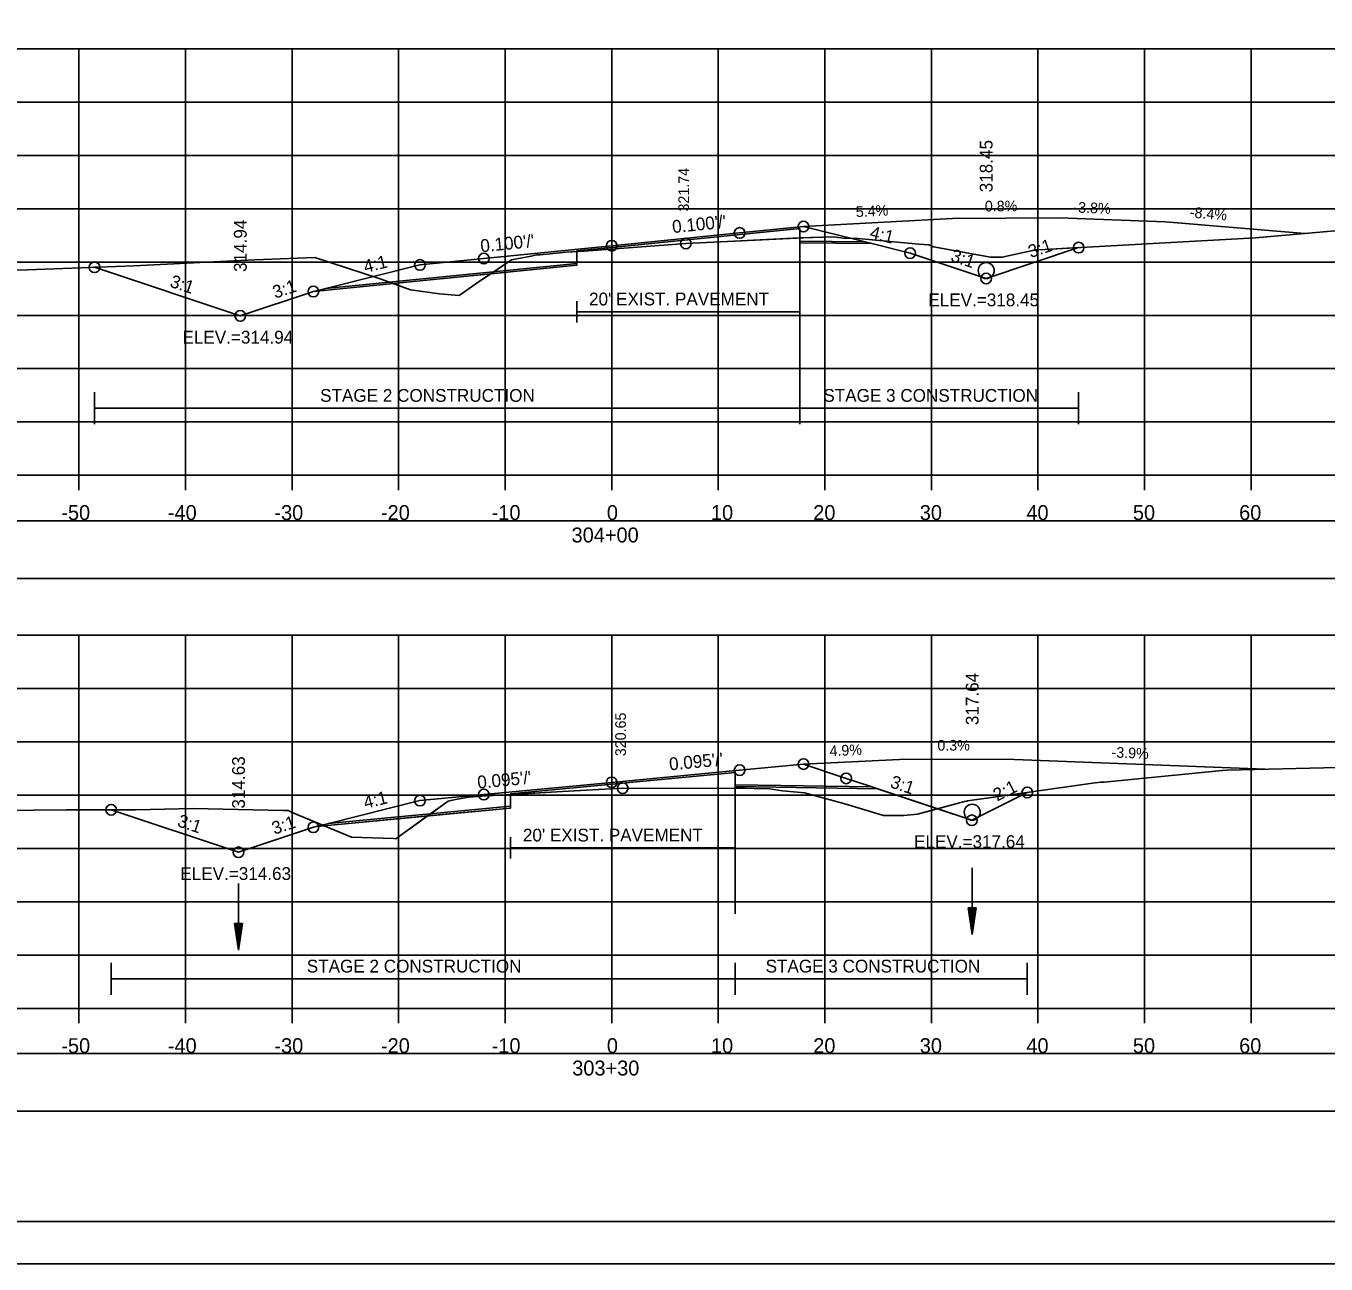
# Model space of a CAD drawing. Extents: x 1376273 to 1384221, y 378927 to 384592.
# Drawn here: x 1381303.4 to 1381425.4, y 380538.5 to 380654.6 of the extents above; entities that cross this region are included whole.
import ezdxf

# ---------------------------------------------------------------- set-up
doc = ezdxf.new("R2010")
doc.units = 0
for name, color, linetype in [('R_Alt Surface', 7, 'Continuous'), ('R_Axis', 7, 'Continuous'), ('R_Axis Annot', 7, 'Continuous'), ('R_Border', 7, 'Continuous'), ('R_Border Notes', 7, 'Continuous'), ('R_Contours', 7, 'Continuous'), ('R_Dimension', 7, 'Continuous'), ('R_Drive', 7, 'Continuous'), ('R_Exist Surface', 7, 'Continuous'), ('R_Fin Surface', 7, 'Continuous'), ('R_Grid', 7, 'Continuous'), ('R_No Plot', 7, 'Continuous'), ('R_Water', 7, 'Continuous'), ('R_Xsect Elev', 7, 'Continuous'), ('R_Xsect Slope', 7, 'Continuous'), ('T_Detection Zones', 7, 'Continuous')]:
    doc.layers.add(name, color=color, linetype=linetype)

msp = doc.modelspace()

# ---------------------------------------------------------------- linework, layer by layer
at = {"layer": 'R_Alt Surface'}
for points in [[(1381331.47, 380630), (1381355.06, 380632.36), (1381355.07, 380633.53), (1381358.35, 380633.86), (1381376, 380635.62), (1381376.01, 380634.45), (1381382.07, 380634.39)], [(1381355.07, 380628.81), (1381355.07, 380626.81)], [(1381355.07, 380627.81), (1381376, 380627.81)], [(1381376, 380628.81), (1381376, 380626.81)], [(1381331.74, 380579.82), (1381348.85, 380581.45), (1381348.86, 380582.61), (1381358.35, 380583.52), (1381369.92, 380584.62), (1381369.93, 380583.45), (1381382.76, 380583.26)], [(1381348.86, 380578.53), (1381348.86, 380576.53)], [(1381369.92, 380578.53), (1381369.92, 380576.53)], [(1381348.86, 380577.53), (1381369.92, 380577.53)]]:
    msp.add_lwpolyline(points, dxfattribs=at)
at = {"layer": 'R_Axis'}
for p, q in [((1381208.35, 380612.49), (1381508.35, 380612.49)), ((1381308.35, 380611.09), (1381308.35, 380612.49)), ((1381318.35, 380611.09), (1381318.35, 380612.49)), ((1381328.35, 380611.09), (1381328.35, 380612.49)), ((1381338.35, 380611.09), (1381338.35, 380612.49)), ((1381348.35, 380611.09), (1381348.35, 380612.49)), ((1381358.35, 380611.09), (1381358.35, 380612.49)), ((1381368.35, 380611.09), (1381368.35, 380612.49)), ((1381378.35, 380611.09), (1381378.35, 380612.49)), ((1381388.35, 380611.09), (1381388.35, 380612.49)), ((1381398.35, 380611.09), (1381398.35, 380612.49)), ((1381408.35, 380611.09), (1381408.35, 380612.49)), ((1381418.35, 380611.09), (1381418.35, 380612.49)), ((1381208.35, 380562.49), (1381508.35, 380562.49)), ((1381308.35, 380561.09), (1381308.35, 380562.49)), ((1381318.35, 380561.09), (1381318.35, 380562.49)), ((1381328.35, 380561.09), (1381328.35, 380562.49)), ((1381338.35, 380561.09), (1381338.35, 380562.49)), ((1381348.35, 380561.09), (1381348.35, 380562.49)), ((1381358.35, 380561.09), (1381358.35, 380562.49)), ((1381368.35, 380561.09), (1381368.35, 380562.49)), ((1381378.35, 380561.09), (1381378.35, 380562.49)), ((1381388.35, 380561.09), (1381388.35, 380562.49)), ((1381398.35, 380561.09), (1381398.35, 380562.49)), ((1381408.35, 380561.09), (1381408.35, 380562.49)), ((1381418.35, 380561.09), (1381418.35, 380562.49))]:
    msp.add_line(p, q, dxfattribs=at)
at = {"layer": 'R_Axis Annot'}
for points in [[(1381207.5, 380602.8), (1381509.19, 380602.8), (1381509.19, 380608.21), (1381207.5, 380608.21)], [(1381207.5, 380552.85), (1381509.19, 380552.85), (1381509.19, 380558.26), (1381207.5, 380558.26)]]:
    msp.add_lwpolyline(points, close=True, dxfattribs=at)
at = {"layer": 'R_Border'}
msp.add_line((1381516.53, 380542.49), (1381200.35, 380542.49), dxfattribs=at)
at = {"layer": 'R_Contours'}
for p, q in [((1381348.86, 380582.55), (1381353.73, 380582.83)), ((1381369.93, 380583.14), (1381369.93, 380583.29))]:
    msp.add_line(p, q, dxfattribs=at)
for points in [[(1381369.93, 380583.29), (1381369.92, 380584.62), (1381358.35, 380583.52), (1381348.86, 380582.61), (1381348.86, 380582.55)], [(1381353.73, 380582.83), (1381359.38, 380583.14), (1381363.86, 380583.12), (1381369.93, 380583.14)]]:
    msp.add_lwpolyline(points, dxfattribs=at)
at = {"layer": 'R_Dimension'}
for p, q in [((1381309.8, 380617.28), (1381309.8, 380620.28)), ((1381376, 380617.28), (1381376, 380620.28)), ((1381402.17, 380617.28), (1381402.17, 380620.28)), ((1381309.8, 380618.78), (1381402.17, 380618.78)), ((1381311.37, 380563.75), (1381311.37, 380566.75)), ((1381369.92, 380563.75), (1381369.92, 380566.75)), ((1381397.35, 380563.75), (1381397.35, 380566.75)), ((1381311.37, 380565.25), (1381397.35, 380565.25))]:
    msp.add_line(p, q, dxfattribs=at)
at = {"layer": 'R_Drive'}
for p, q in [((1381376.35, 380635.82), (1381390.33, 380636.57)), ((1381390.33, 380636.57), (1381400.33, 380636.65)), ((1381400.33, 380636.65), (1381410.32, 380636.27)), ((1381410.32, 380636.27), (1381423.41, 380635.16)), ((1381376.35, 380585.4), (1381385.34, 380585.84)), ((1381385.34, 380585.84), (1381395.34, 380585.87)), ((1381395.34, 380585.87), (1381419.67, 380584.92))]:
    msp.add_line(p, q, dxfattribs=at)
at = {"layer": 'R_Exist Surface'}
for points in [[(1381287.23, 380631.25), (1381303.52, 380631.77), (1381310.17, 380632.02), (1381313.5, 380632.14), (1381322.24, 380632.56), (1381324.84, 380632.7), (1381330.47, 380632.91), (1381336.53, 380630.96), (1381339.47, 380629.87), (1381342.17, 380629.51), (1381344.02, 380629.35), (1381345.92, 380630.65), (1381348.93, 380632.69), (1381350.78, 380633.05), (1381351.3, 380633.15), (1381351.59, 380633.17), (1381354.07, 380633.4), (1381355.76, 380633.52), (1381365.3, 380634.23), (1381368.56, 380634.39), (1381377, 380634.8), (1381377.21, 380634.8), (1381379.16, 380634.84), (1381380.36, 380634.71), (1381381.13, 380634.72), (1381387.17, 380634.17), (1381388.11, 380634.11), (1381388.55, 380633.91), (1381393.91, 380632.96), (1381394.68, 380632.96), (1381395, 380632.94), (1381398, 380633.59), (1381398.03, 380633.62), (1381398.23, 380633.62), (1381398.98, 380633.66), (1381418.78, 380634.76), (1381428.34, 380635.59)], [(1381291.73, 380580.95), (1381307.18, 380581.11), (1381313.69, 380581.11), (1381319.05, 380581.22), (1381327.51, 380581.06), (1381327.98, 380581.05), (1381328.37, 380580.87), (1381333.94, 380578.53), (1381337.9, 380578.41), (1381338.1, 380578.4), (1381338.21, 380578.48), (1381343, 380581.93), (1381343.7, 380582.08), (1381344.92, 380582.31), (1381346.6, 380582.41), (1381347.86, 380582.49), (1381353.73, 380582.83), (1381359.38, 380583.14), (1381363.86, 380583.12), (1381370.92, 380583.14), (1381371.72, 380583.12), (1381373.14, 380583.09), (1381374.39, 380582.9), (1381376.45, 380582.69), (1381380.23, 380581.66), (1381383.86, 380580.57), (1381385.76, 380580.57), (1381387.05, 380580.7), (1381391.44, 380581.88), (1381391.65, 380581.92), (1381391.74, 380581.95), (1381397.51, 380582.76), (1381403.47, 380583.62), (1381404.25, 380583.7), (1381404.55, 380583.71), (1381415.65, 380584.79), (1381416.1, 380584.83), (1381426.47, 380585.08)]]:
    msp.add_lwpolyline(points, dxfattribs=at)
at = {"layer": 'R_Fin Surface'}
for points in [[(1381309.8, 380632), (1381323.49, 380627.44), (1381330.35, 380629.72), (1381331.63, 380630.04), (1381340.35, 380632.22), (1381346.35, 380632.82), (1381358.35, 380634.02), (1381370.35, 380635.22), (1381376.35, 380635.82), (1381381.88, 380634.44), (1381386.35, 380633.32), (1381393.49, 380630.94), (1381402.17, 380633.84)], [(1381311.37, 380581.11), (1381323.32, 380577.13), (1381330.35, 380579.47), (1381331.81, 380579.84), (1381340.35, 380581.97), (1381346.35, 380582.54), (1381358.35, 380583.68), (1381370.35, 380584.83), (1381376.35, 380585.4), (1381380.35, 380584.06), (1381382.38, 380583.39), (1381392.14, 380580.13), (1381397.35, 380582.74)]]:
    msp.add_lwpolyline(points, dxfattribs=at)
at = {"layer": 'R_Grid'}
for p, q in [((1381208.35, 380652.49), (1381508.35, 380652.49)), ((1381308.35, 380612.49), (1381308.35, 380652.49)), ((1381318.35, 380612.49), (1381318.35, 380652.49)), ((1381328.35, 380612.49), (1381328.35, 380652.49)), ((1381338.35, 380612.49), (1381338.35, 380652.49)), ((1381348.35, 380612.49), (1381348.35, 380652.49)), ((1381358.35, 380612.49), (1381358.35, 380652.49)), ((1381368.35, 380612.49), (1381368.35, 380652.49)), ((1381378.35, 380612.49), (1381378.35, 380652.49)), ((1381388.35, 380612.49), (1381388.35, 380652.49)), ((1381398.35, 380612.49), (1381398.35, 380652.49)), ((1381408.35, 380612.49), (1381408.35, 380652.49)), ((1381418.35, 380612.49), (1381418.35, 380652.49)), ((1381208.35, 380647.49), (1381508.35, 380647.49)), ((1381208.35, 380642.49), (1381508.35, 380642.49)), ((1381208.35, 380637.49), (1381508.35, 380637.49)), ((1381208.35, 380632.49), (1381508.35, 380632.49)), ((1381208.35, 380627.49), (1381508.35, 380627.49)), ((1381208.35, 380622.49), (1381508.35, 380622.49)), ((1381208.35, 380617.49), (1381508.35, 380617.49)), ((1381208.35, 380612.49), (1381508.35, 380612.49)), ((1381208.35, 380597.49), (1381508.35, 380597.49)), ((1381308.35, 380562.49), (1381308.35, 380597.49)), ((1381318.35, 380562.49), (1381318.35, 380597.49)), ((1381328.35, 380562.49), (1381328.35, 380597.49)), ((1381338.35, 380562.49), (1381338.35, 380597.49)), ((1381348.35, 380562.49), (1381348.35, 380597.49)), ((1381358.35, 380562.49), (1381358.35, 380597.49)), ((1381368.35, 380562.49), (1381368.35, 380597.49)), ((1381378.35, 380562.49), (1381378.35, 380597.49)), ((1381388.35, 380562.49), (1381388.35, 380597.49)), ((1381398.35, 380562.49), (1381398.35, 380597.49)), ((1381408.35, 380562.49), (1381408.35, 380597.49)), ((1381418.35, 380562.49), (1381418.35, 380597.49)), ((1381208.35, 380592.49), (1381508.35, 380592.49)), ((1381208.35, 380587.49), (1381508.35, 380587.49)), ((1381208.35, 380582.49), (1381508.35, 380582.49)), ((1381208.35, 380577.49), (1381508.35, 380577.49)), ((1381208.35, 380572.49), (1381508.35, 380572.49)), ((1381208.35, 380567.49), (1381508.35, 380567.49)), ((1381208.35, 380562.49), (1381508.35, 380562.49))]:
    msp.add_line(p, q, dxfattribs=at)
at = {"layer": 'R_No Plot'}
msp.add_line((1381187.95, 380538.52), (1381521.28, 380538.52), dxfattribs=at)
for points in [[(1381187.94, 380751.85), (1381521.28, 380751.85), (1381521.28, 380538.51), (1381187.94, 380538.51)], [(1381434.27, 380747.95), (1381434.27, 380738.07), (1381470, 380738.07), (1381470, 380735.15), (1381493.2, 380735.15), (1381493.2, 380710.82), (1381516.53, 380710.82), (1381516.53, 380542.49), (1381200.35, 380542.49), (1381200.35, 380747.95)]]:
    msp.add_lwpolyline(points, close=True, dxfattribs=at)
for points in [[(1381330.36, 380629.72), (1381355.06, 380632.19), (1381355.07, 380633.53), (1381358.35, 380633.86), (1381376, 380635.62), (1381376.01, 380634.29), (1381382.76, 380634.22)], [(1381330.66, 380579.55), (1381348.85, 380581.28), (1381348.86, 380582.61), (1381358.35, 380583.52), (1381369.92, 380584.62), (1381369.93, 380583.29), (1381383.28, 380583.09)]]:
    msp.add_lwpolyline(points, dxfattribs=at)
for centre in [(1381376.35, 380635.82), (1381370.35, 380635.22), (1381358.35, 380634.02), (1381365.3, 380634.23), (1381386.35, 380633.32), (1381402.17, 380633.84), (1381340.35, 380632.22), (1381346.35, 380632.82), (1381309.8, 380632), (1381393.49, 380630.94), (1381393.49, 380630.94), (1381330.35, 380629.72), (1381323.49, 380627.44), (1381323.49, 380627.44), (1381370.35, 380584.83), (1381376.35, 380585.4), (1381358.35, 380583.68), (1381380.35, 380584.06), (1381346.35, 380582.54), (1381359.38, 380583.14), (1381397.35, 380582.74), (1381311.37, 380581.11), (1381340.35, 380581.97), (1381392.14, 380580.13), (1381392.14, 380580.13), (1381330.35, 380579.47), (1381323.32, 380577.13), (1381323.32, 380577.13)]:
    msp.add_circle(centre, 0.5, dxfattribs=at)
at = {"layer": 'R_Water'}
for p, q in [((1381392.18, 380575.67), (1381392.18, 380569.42)), ((1381323.33, 380574.19), (1381323.33, 380567.94)), ((1381391.81, 380571.92), (1381392.18, 380569.42)), ((1381392.56, 380571.92), (1381391.81, 380571.92)), ((1381391.87, 380571.92), (1381392.18, 380569.84)), ((1381391.93, 380571.92), (1381392.18, 380570.27)), ((1381392, 380571.92), (1381392.18, 380570.68)), ((1381392.06, 380571.92), (1381392.18, 380571.11)), ((1381392.12, 380571.92), (1381392.18, 380571.52)), ((1381392.56, 380571.92), (1381392.18, 380569.42)), ((1381392.3, 380571.92), (1381392.18, 380571.11)), ((1381392.43, 380571.92), (1381392.18, 380570.27)), ((1381392.5, 380571.92), (1381392.18, 380569.84)), ((1381392.37, 380571.92), (1381392.18, 380570.68)), ((1381392.24, 380571.92), (1381392.18, 380571.52)), ((1381322.96, 380570.44), (1381323.33, 380567.94)), ((1381323.71, 380570.44), (1381322.96, 380570.44)), ((1381323.02, 380570.44), (1381323.33, 380568.36)), ((1381323.09, 380570.44), (1381323.33, 380568.79)), ((1381323.15, 380570.44), (1381323.33, 380569.2)), ((1381323.21, 380570.44), (1381323.33, 380569.63)), ((1381323.28, 380570.44), (1381323.33, 380570.04)), ((1381323.71, 380570.44), (1381323.33, 380567.94)), ((1381323.46, 380570.44), (1381323.33, 380569.63)), ((1381323.58, 380570.44), (1381323.33, 380568.79)), ((1381323.65, 380570.44), (1381323.33, 380568.36)), ((1381323.52, 380570.44), (1381323.33, 380569.2)), ((1381323.39, 380570.44), (1381323.33, 380570.04))]:
    msp.add_line(p, q, dxfattribs=at)
for centre in [(1381393.49, 380631.69), (1381392.18, 380580.88)]:
    msp.add_circle(centre, 0.75, dxfattribs=at)
at = {"layer": 'T_Detection Zones'}
for p, q in [((1381376.01, 380634.29), (1381376.01, 380618.78)), ((1381369.93, 380583.29), (1381369.93, 380571.36)), ((1381383.28, 380583.09), (1381369.93, 380583.29)), ((1381369.93, 380583.29), (1381369.93, 380583.14)), ((1381388.93, 380581.21), (1381383.28, 380583.09))]:
    msp.add_line(p, q, dxfattribs=at)
for points in [[(1381355.07, 380633.47), (1381355.76, 380633.52), (1381365.3, 380634.23), (1381368.56, 380634.39), (1381376.01, 380634.75), (1381376, 380635.62), (1381358.35, 380633.86), (1381355.07, 380633.53)], [(1381376.01, 380634.75), (1381377, 380634.8), (1381377.21, 380634.8), (1381379.16, 380634.84), (1381380.36, 380634.71), (1381381.13, 380634.72), (1381387.17, 380634.17), (1381388.11, 380634.11), (1381388.55, 380633.91), (1381393.91, 380632.96), (1381394.68, 380632.96), (1381395, 380632.94), (1381398, 380633.59), (1381398.03, 380633.62), (1381398.23, 380633.62), (1381398.98, 380633.66), (1381402.17, 380633.84), (1381393.49, 380630.94), (1381386.35, 380633.32), (1381382.76, 380634.22), (1381376.01, 380634.29)], [(1381309.8, 380632), (1381310.17, 380632.02), (1381313.5, 380632.14), (1381322.24, 380632.56), (1381324.84, 380632.7), (1381330.47, 380632.91), (1381336.53, 380630.96), (1381337.84, 380630.47), (1381330.36, 380629.72), (1381330.35, 380629.72), (1381323.49, 380627.44)], [(1381347.01, 380631.39), (1381348.93, 380632.69), (1381350.78, 380633.05), (1381351.3, 380633.15), (1381351.59, 380633.17), (1381354.07, 380633.4), (1381355.07, 380633.47), (1381355.06, 380632.19)], [(1381337.84, 380630.47), (1381339.47, 380629.87), (1381342.17, 380629.51), (1381344.02, 380629.35), (1381345.92, 380630.65), (1381347.01, 380631.39)], [(1381341.07, 380580.54), (1381343, 380581.93), (1381343.7, 380582.08), (1381344.92, 380582.31), (1381346.6, 380582.41), (1381347.86, 380582.49), (1381348.86, 380582.55), (1381348.85, 380581.28)], [(1381388.93, 380581.21), (1381391.44, 380581.88), (1381391.65, 380581.92), (1381391.74, 380581.95), (1381397.35, 380582.74), (1381392.14, 380580.13)], [(1381311.37, 380581.11), (1381313.69, 380581.11), (1381319.05, 380581.22), (1381327.51, 380581.06), (1381327.98, 380581.05), (1381328.37, 380580.87), (1381331.36, 380579.61), (1381330.66, 380579.55), (1381330.35, 380579.47), (1381323.32, 380577.13)], [(1381331.36, 380579.61), (1381333.94, 380578.53), (1381337.9, 380578.41), (1381338.1, 380578.4), (1381338.21, 380578.48), (1381341.07, 380580.54)]]:
    msp.add_lwpolyline(points, close=True, dxfattribs=at)
msp.add_lwpolyline([(1381369.93, 380583.14), (1381370.92, 380583.14), (1381371.72, 380583.12), (1381373.14, 380583.09), (1381374.39, 380582.9), (1381376.45, 380582.69), (1381380.23, 380581.66), (1381383.86, 380580.57), (1381385.76, 380580.57), (1381387.05, 380580.7), (1381388.93, 380581.21)], dxfattribs=at)

# ---------------------------------------------------------------- texts
at = {"layer": 'R_Alt Surface'}
for p in [(1381356.22, 380628.42), (1381350.01, 380578.14)]:
    msp.add_text("20' EXIST. PAVEMENT", height=1.2, dxfattribs=at).set_placement(p)
at = {"layer": 'R_Axis Annot'}
for s, p in [('-50', (1381306.69, 380608.29)), ('-40', (1381316.69, 380608.29)), ('-30', (1381326.69, 380608.29)), ('-20', (1381336.69, 380608.29)), ('-10', (1381347.08, 380608.29)), ('0', (1381357.89, 380608.29)), ('10', (1381367.66, 380608.29)), ('20', (1381377.26, 380608.29)), ('30', (1381387.26, 380608.29)), ('40', (1381397.26, 380608.29)), ('50', (1381407.26, 380608.29)), ('60', (1381417.23, 380608.29)), ('304+00', (1381354.58, 380606.19)), ('-50', (1381306.69, 380558.29)), ('-40', (1381316.69, 380558.29)), ('-30', (1381326.69, 380558.29)), ('-20', (1381336.69, 380558.29)), ('-10', (1381347.08, 380558.29)), ('0', (1381357.89, 380558.29)), ('10', (1381367.66, 380558.29)), ('20', (1381377.26, 380558.29)), ('30', (1381387.26, 380558.29)), ('40', (1381397.26, 380558.29)), ('50', (1381407.26, 380558.29)), ('60', (1381417.23, 380558.29)), ('303+30', (1381354.64, 380556.19))]:
    msp.add_text(s, height=1.4, dxfattribs=at).set_placement(p)
at = {"layer": 'R_Border Notes'}
for s, p in [('ELEV.=318.45', (1381388.06, 380628.34)), ('ELEV.=314.94', (1381318.06, 380624.84)), ('ELEV.=317.64', (1381386.72, 380577.53)), ('ELEV.=314.63', (1381317.86, 380574.53))]:
    msp.add_text(s, height=1.2, dxfattribs=at).set_placement(p)
at = {"layer": 'R_Dimension'}
for s, p in [('STAGE 2 CONSTRUCTION', (1381330.98, 380619.38)), ('STAGE 3 CONSTRUCTION', (1381378.21, 380619.38)), ('STAGE 2 CONSTRUCTION', (1381329.73, 380565.85)), ('STAGE 3 CONSTRUCTION', (1381372.79, 380565.85))]:
    msp.add_text(s, height=1.2, dxfattribs=at).set_placement(p)
at = {"layer": 'R_Drive'}
for s, rotation, p in [('5.4%', 3.0766, (1381381.28, 380636.7)), ('0.8%', 0.4426, (1381393.37, 380637.23)), ('-3.8%', 357.8086, (1381401.66, 380637.14)), ('-8.4%', 355.1746, (1381412.57, 380636.68)), ('0.3%', 0.1726, (1381388.91, 380586.66)), ('4.9%', 2.8066, (1381378.81, 380586.13)), ('-3.9%', 357.7623, (1381405.24, 380586.02))]:
    msp.add_text(s, height=1, rotation=rotation, dxfattribs=at).set_placement(p)
at = {"layer": 'R_Xsect Elev'}
for s, height, p in [('318.45', 1.2, (1381394.09, 380639.03)), ('321.74', 1, (1381365.6, 380637.23)), ('321.74', 1, (1381365.6, 380637.23)), ('314.94', 1.2, (1381324.09, 380631.56)), ('317.64', 1.2, (1381392.78, 380589.05)), ('320.65', 1, (1381359.68, 380586.14)), ('314.63', 1.2, (1381323.92, 380581.22))]:
    msp.add_text(s, height=height, rotation=90, dxfattribs=at).set_placement(p)
at = {"layer": 'R_Xsect Slope'}
for s, rotation, p in [("0.100'/'", 5.7106, (1381364.08, 380635.2)), ("0.100'/'", 5.7106, (1381346.08, 380633.4)), ('4:1', 345.9638, (1381382.5, 380634.74)), ('3:1', 18.4349, (1381397.67, 380632.86)), ('4:1', 14.0362, (1381335.23, 380631.46)), ('3:1', 341.5651, (1381390.08, 380632.61)), ('3:1', 341.5651, (1381316.8, 380630.19)), ('3:1', 18.4349, (1381326.76, 380629.05)), ("0.095'/'", 5.4406, (1381363.79, 380584.8)), ("0.095'/'", 5.4406, (1381345.79, 380583.09)), ('3:1', 341.5651, (1381384.4, 380583.24)), ('2:1', 26.5651, (1381394.52, 380581.88)), ('4:1', 14.0362, (1381335.23, 380581.2)), ('3:1', 341.5651, (1381317.5, 380579.59)), ('3:1', 18.4349, (1381326.68, 380578.77))]:
    msp.add_text(s, height=1.2, rotation=rotation, dxfattribs=at).set_placement(p)

doc.saveas('drawing.dxf')
